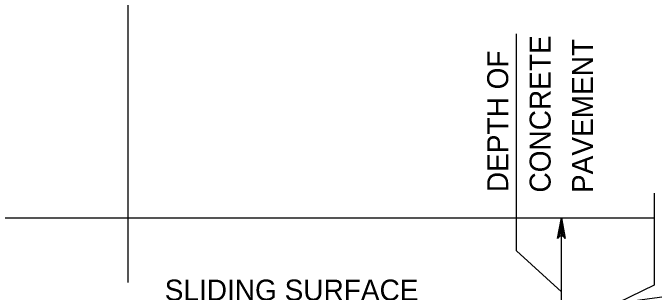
# Model space of a CAD drawing. Extents: x 636530 to 644067, y 294168 to 299122.
# Drawn here: x 641388.6 to 641480.4, y 296437.5 to 296477.5 of the extents above; entities that cross this region are included whole.
import ezdxf

# ---------------------------------------------------------------- set-up
doc = ezdxf.new("R2010")
doc.units = 0
doc.layers.add('1', color=7, linetype='Continuous')

msp = doc.modelspace()

# ---------------------------------------------------------------- linework, layer by layer
at = {"layer": '1'}
for p, q in [((641405.123, 296438.836), (641405.123, 296487.371)), ((641460.712, 296443.368), (641460.712, 296474.445)), ((641480.417, 296451.622), (641480.417, 296438.493)), ((641331.462, 296448.122), (641480.417, 296448.122)), ((641467.133, 296427.801), (641467.133, 296448.122)), ((641460.712, 296443.368), (641467.133, 296437.509))]:
    msp.add_line(p, q, dxfattribs=at)
for points in [[(641467.133, 296448.122), (641467.693, 296445.139), (641467.533, 296445.369), (641467.333, 296445.487), (641467.133, 296445.522), (641466.933, 296445.487), (641466.733, 296445.369), (641466.574, 296445.139), (641467.133, 296448.122), (641466.733, 296445.369), (641466.933, 296445.487), (641467.133, 296448.122), (641467.133, 296445.522), (641467.333, 296445.487), (641467.133, 296448.122), (641467.533, 296445.369)], [(641480.417, 296438.493), (641475.231, 296435.955), (641485.38, 296437.335), (641480.417, 296434.974)]]:
    msp.add_lwpolyline(points, dxfattribs=at)

# ---------------------------------------------------------------- texts
for s, p in [('CONCRETE', (641465.593, 296451.734)), ('PAVEMENT', (641471.665, 296451.663)), ('DEPTH OF', (641459.521, 296451.793))]:
    msp.add_text(s, height=3, rotation=90, dxfattribs=at).set_placement(p)
msp.add_text('SLIDING SURFACE', height=3, dxfattribs=at).set_placement((641410.349, 296436.271))

doc.saveas('drawing.dxf')
